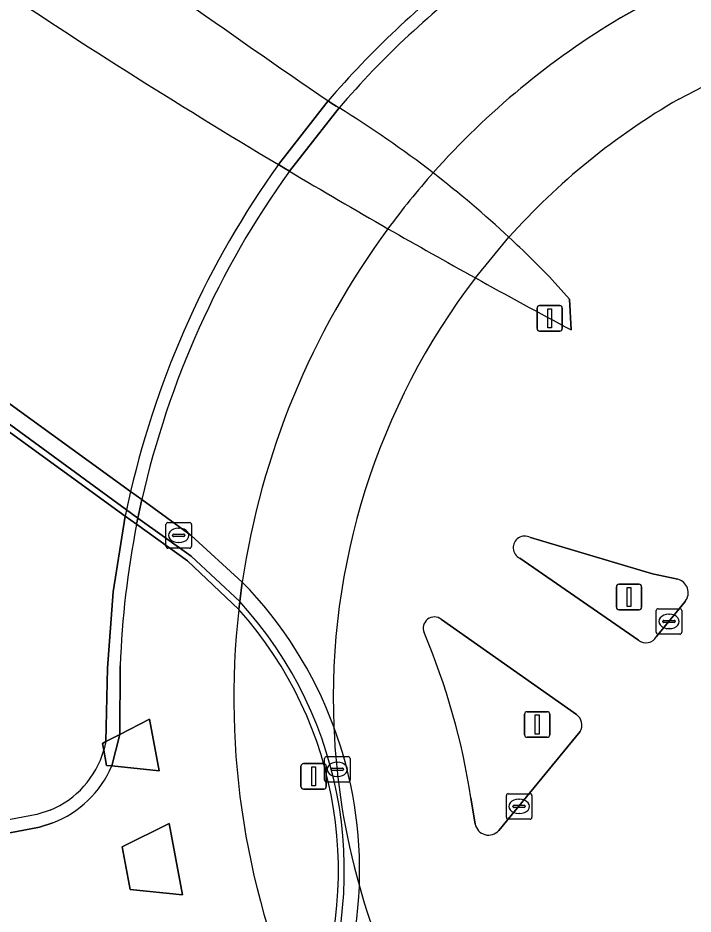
# Model space of a CAD drawing. Extents: x 156412 to 157779, y 382335 to 383768.
# Drawn here: x 157192.9 to 157219.38, y 382687.1 to 382722.24 of the extents above; entities that cross this region are included whole.
import ezdxf

# ---------------------------------------------------------------- set-up
doc = ezdxf.new("R2010")
doc.units = 0
for name, color, linetype in [('IMGEO_Berm_groen', 7, 'Continuous'), ('IMGEO_Berm_open', 7, 'Continuous'), ('IMGEO_Dek', 7, 'Continuous'), ('IMGEO_Fietspad_gesloten', 7, 'Continuous'), ('IMGEO_Hek', 7, 'Continuous'), ('IMGEO_Kolk', 7, 'Continuous'), ('IMGEO_Muur', 7, 'Continuous'), ('IMGEO_Rijbaan_regionaal_gesloten', 7, 'Continuous'), ('IMGEO_Terreindeel_gesloten', 7, 'Continuous'), ('IMGEO_Terreindeel_open', 7, 'Continuous'), ('IMGEO_Verkeerseiland_gesloten', 7, 'Continuous'), ('IMGEO_Verkeerseiland_open', 7, 'Continuous'), ('IMGEO_Verkeersregelinstallatiepaal', 7, 'Continuous')]:
    doc.layers.add(name, color=color, linetype=linetype)

msp = doc.modelspace()

# ---------------------------------------------------------------- linework, layer by layer
at = {"layer": 'IMGEO_Berm_groen'}
for points in [[(157201.563, 382699.049), (157199.555, 382700.949), (157197.557, 382702.383), (157197.112, 382702.703), (157151.146, 382736.092), (157151.267, 382736.272), (157150.413, 382737.149), (157147.425, 382739.454), (157143.782, 382742.375), (157140.605, 382744.878), (157111.102, 382767.229), (157107.208, 382770.343), (157106.877, 382770.604), (157106.549, 382770.868), (157106.224, 382771.135)], [(157203.116, 382716.486), (157205.071, 382718.983)]]:
    msp.add_lwpolyline(points, dxfattribs=at)
for points in [[(157196.271, 382693.527), (157196.221, 382693.797), (157196.352, 382693.864), (157196.896, 382694.146), (157198.065, 382694.75), (157198.442, 382692.719), (157196.58, 382692.91), (157196.38, 382692.931)], [(157196.994, 382689.735), (157198.836, 382690.655), (157199.355, 382687.852), (157197.3, 382688.066)]]:
    msp.add_lwpolyline(points, close=True, dxfattribs=at)
for centre, radius, start, end in [((157340.205, 382945.972), 267.315, 233.13189, 239.14693), ((157438.529, 383060.473), 413.664, 233.64631, 235.64174), ((157190.124, 382688.815), 15.349, 336.3623, 41.8177)]:
    msp.add_arc(centre, radius, start, end, dxfattribs=at)
at = {"layer": 'IMGEO_Berm_open'}
msp.add_lwpolyline([(157201.702, 382700.116), (157199.693, 382701.95), (157197.762, 382703.35), (157197.322, 382703.669), (157169.272, 382724.014), (157158.085, 382732.183), (157151.601, 382736.761), (157150.413, 382737.149), (157151.267, 382736.272), (157170.756, 382722.25), (157197.163, 382702.949), (157197.607, 382702.63), (157199.7, 382701.129), (157201.599, 382699.352)], dxfattribs=at)
for centre, radius, start, end in [((157190.145, 382688.829), 16.154, 20.3515, 44.3237), ((157190.128, 382688.815), 15.576, 335.6287, 42.57), ((157190.114, 382688.811), 16.19, 357.8231, 20.3725), ((157190.135, 382688.815), 16.169, 333.8594, 357.8071)]:
    msp.add_arc(centre, radius, start, end, dxfattribs=at)
at = {"layer": 'IMGEO_Dek'}
for points in [[(157218.823, 382719.054), (157221.059, 382720.21)], [(157205.071, 382718.983), (157203.116, 382716.486)], [(157210.843, 382712.044), (157212.16, 382713.637)], [(157197.322, 382703.669), (157197.163, 382702.949), (157197.112, 382702.703), (157196.636, 382699.74), (157196.407, 382696.747), (157196.352, 382693.864), (157196.271, 382693.527)], [(157194.171, 382691.178), (157193.642, 382691.004), (157190.471, 382690.402), (157182.741, 382688.936), (157182.83, 382688.444), (157183.621, 382684.047), (157183.71, 382683.555), (157190.977, 382684.951), (157194.555, 382685.638), (157195.206, 382685.696)]]:
    msp.add_lwpolyline(points, dxfattribs=at)
for centre, radius, start, end in [((157232.479, 382695.489), 36.1, 127.1431, 139.397), ((157232.388, 382695.563), 27.126, 120.0039, 138.2181), ((157232.441, 382695.511), 36.054, 144.4259, 166.9228), ((157232.383, 382695.574), 27.115, 142.5966, 182.3816), ((157232.315, 382695.569), 27.047, 182.3771, 195.8185), ((157192.77, 382694.543), 3.645, 292.5976, 343.8091), ((157232.384, 382695.579), 27.117, 195.7985, 218.7113)]:
    msp.add_arc(centre, radius, start, end, dxfattribs=at)
at = {"layer": 'IMGEO_Fietspad_gesloten'}
for points in [[(157216.539, 382722.236), (157217.608, 382722.843), (157218.647, 382723.371), (157219.062, 382723.582)], [(157205.495, 382718.709), (157203.547, 382716.23)], [(157197.762, 382703.35), (157197.607, 382702.63), (157197.557, 382702.383)], [(157201.563, 382699.049), (157201.599, 382699.352), (157201.702, 382700.116)], [(157196.911, 382696.841), (157196.896, 382694.146), (157196.58, 382692.91)], [(157194.265, 382690.677), (157193.748, 382690.515), (157190.517, 382689.902), (157182.83, 382688.444), (157183.621, 382684.047), (157190.931, 382685.451), (157194.465, 382686.13), (157195.112, 382686.195)]]:
    msp.add_lwpolyline(points, dxfattribs=at)
for centre, radius, start, end in [((157232.476, 382695.491), 35.596, 126.5702, 139.2873), ((157232.358, 382695.601), 30.978, 120.7071, 138.4211), ((157232.455, 382695.507), 35.569, 144.3648, 167.2611), ((157232.373, 382695.573), 31.008, 138.3991, 143.6008), ((157232.369, 382695.58), 31.001, 143.609, 171.5871), ((157232.391, 382695.514), 35.505, 168.8447, 177.858), ((157232.369, 382695.574), 31.001, 173.5641, 204.616), ((157192.769, 382694.544), 4.146, 291.144, 336.7901)]:
    msp.add_arc(centre, radius, start, end, dxfattribs=at)
at = {"layer": 'IMGEO_Hek'}
for points in [[(157216.539, 382722.236), (157217.608, 382722.843)], [(157205.071, 382718.983), (157203.116, 382716.486)], [(157197.322, 382703.669), (157197.163, 382702.949)], [(157197.163, 382702.949), (157197.112, 382702.703)], [(157196.352, 382693.864), (157196.407, 382696.747), (157196.636, 382699.74), (157197.112, 382702.703)], [(157201.599, 382699.352), (157201.702, 382700.116)], [(157201.563, 382699.049), (157201.599, 382699.352)], [(157196.352, 382693.864), (157196.271, 382693.527)], [(157193.642, 382691.004), (157190.471, 382690.402)], [(157194.171, 382691.178), (157193.642, 382691.004)]]:
    msp.add_lwpolyline(points, dxfattribs=at)
for centre, radius, start, end in [((157232.479, 382695.489), 36.1, 127.1431, 139.397), ((157232.358, 382695.601), 30.978, 120.7071, 138.4211), ((157232.441, 382695.511), 36.054, 144.4259, 166.9228), ((157232.373, 382695.573), 31.008, 138.3991, 143.6008), ((157232.369, 382695.58), 31.001, 143.609, 171.5871), ((157232.369, 382695.574), 31.001, 173.5641, 204.616), ((157192.77, 382694.543), 3.645, 292.5976, 343.8091)]:
    msp.add_arc(centre, radius, start, end, dxfattribs=at)
at = {"layer": 'IMGEO_Kolk'}
for p, q in [((157198.707, 382701.523), (157198.707, 382702.375)), ((157198.782, 382702.449), (157199.634, 382702.449)), ((157199.195, 382702.229), (157199.22, 382702.229)), ((157199.708, 382702.375), (157199.708, 382701.523)), ((157198.966, 382701.943), (157198.966, 382701.955)), ((157199.404, 382701.906), (157199.006, 382701.906)), ((157199.009, 382701.992), (157199.407, 382701.992)), ((157199.45, 382701.955), (157199.45, 382701.943)), ((157199.218, 382701.669), (157199.193, 382701.669)), ((157199.634, 382701.449), (157198.782, 382701.449)), ((157218.014, 382699.075), (157218.866, 382699.075)), ((157217.939, 382698.149), (157217.939, 382699.001)), ((157218.427, 382698.855), (157218.452, 382698.855)), ((157218.94, 382699.001), (157218.94, 382698.149)), ((157218.198, 382698.569), (157218.198, 382698.581)), ((157218.636, 382698.532), (157218.238, 382698.532)), ((157218.241, 382698.618), (157218.639, 382698.618)), ((157218.682, 382698.581), (157218.682, 382698.569)), ((157218.866, 382698.075), (157218.014, 382698.075)), ((157218.45, 382698.295), (157218.425, 382698.295)), ((157204.925, 382692.351), (157204.925, 382693.203)), ((157205, 382693.277), (157205.852, 382693.277)), ((157205.413, 382693.057), (157205.438, 382693.057)), ((157205.926, 382693.203), (157205.926, 382692.351)), ((157205.184, 382692.771), (157205.184, 382692.783)), ((157205.622, 382692.734), (157205.224, 382692.734)), ((157205.227, 382692.82), (157205.625, 382692.82)), ((157205.668, 382692.783), (157205.668, 382692.771)), ((157205.436, 382692.497), (157205.411, 382692.497)), ((157205.852, 382692.277), (157205, 382692.277)), ((157212.059, 382690.898), (157212.059, 382691.75)), ((157212.134, 382691.824), (157212.986, 382691.824)), ((157213.06, 382691.75), (157213.06, 382690.898)), ((157212.318, 382691.318), (157212.318, 382691.33)), ((157212.361, 382691.367), (157212.759, 382691.367)), ((157212.547, 382691.604), (157212.572, 382691.604)), ((157212.802, 382691.33), (157212.802, 382691.318)), ((157212.756, 382691.281), (157212.358, 382691.281)), ((157212.57, 382691.044), (157212.545, 382691.044)), ((157212.986, 382690.824), (157212.134, 382690.824))]:
    msp.add_line(p, q, dxfattribs=at)
for points in [[(157198.707, 382701.523), (157198.707, 382702.375)], [(157198.782, 382702.449), (157199.634, 382702.449)], [(157199.708, 382702.375), (157199.708, 382701.523)], [(157199.634, 382701.449), (157198.782, 382701.449)], [(157218.014, 382699.075), (157218.866, 382699.075)], [(157217.939, 382698.149), (157217.939, 382699.001)], [(157218.94, 382699.001), (157218.94, 382698.149)], [(157218.866, 382698.075), (157218.014, 382698.075)], [(157204.925, 382692.351), (157204.925, 382693.203)], [(157205, 382693.277), (157205.852, 382693.277)], [(157205.926, 382693.203), (157205.926, 382692.351)], [(157205.852, 382692.277), (157205, 382692.277)], [(157212.059, 382690.898), (157212.059, 382691.75)], [(157212.134, 382691.824), (157212.986, 382691.824)], [(157213.06, 382691.75), (157213.06, 382690.898)], [(157212.986, 382690.824), (157212.134, 382690.824)]]:
    msp.add_lwpolyline(points, dxfattribs=at)
for centre, radius, start, end in [((157198.784, 382702.373), 0.0765, 91.552, 178.448), ((157198.784, 382702.373), 0.0765, 91.552, 178.448), ((157199.632, 382702.373), 0.0765, 1.552, 88.448), ((157199.632, 382702.373), 0.0765, 1.552, 88.448), ((157199.006, 382701.952), 0.0403, 85.8775, 175.7526), ((157199.003, 382701.942), 0.0366, 178.938, 274.7102), ((157199.407, 382701.949), 0.043, 264.8664, 352.4533), ((157199.411, 382701.954), 0.0386, 1.7309, 96.639), ((157198.784, 382701.525), 0.0765, 181.552, 268.448), ((157198.784, 382701.525), 0.0765, 181.552, 268.448), ((157199.632, 382701.525), 0.0765, 271.552, 358.448), ((157199.632, 382701.525), 0.0765, 271.552, 358.448), ((157218.016, 382698.999), 0.0765, 91.552, 178.448), ((157218.016, 382698.999), 0.0765, 91.552, 178.448), ((157218.864, 382698.999), 0.0765, 1.552, 88.448), ((157218.864, 382698.999), 0.0765, 1.552, 88.448), ((157218.238, 382698.578), 0.0403, 85.8775, 175.7526), ((157218.235, 382698.568), 0.0366, 178.938, 274.7102), ((157218.639, 382698.575), 0.043, 264.8664, 352.4533), ((157218.643, 382698.58), 0.0386, 1.7309, 96.639), ((157218.016, 382698.151), 0.0765, 181.552, 268.448), ((157218.016, 382698.151), 0.0765, 181.552, 268.448), ((157218.864, 382698.151), 0.0765, 271.552, 358.448), ((157218.864, 382698.151), 0.0765, 271.552, 358.448), ((157205.002, 382693.201), 0.0765, 91.552, 178.448), ((157205.002, 382693.201), 0.0765, 91.552, 178.448), ((157205.85, 382693.201), 0.0765, 1.552, 88.448), ((157205.85, 382693.201), 0.0765, 1.552, 88.448), ((157205.224, 382692.78), 0.0403, 85.8775, 175.7526), ((157205.221, 382692.77), 0.0366, 178.938, 274.7102), ((157205.625, 382692.777), 0.043, 264.8664, 352.4533), ((157205.629, 382692.782), 0.0386, 1.7309, 96.639), ((157205.002, 382692.353), 0.0765, 181.552, 268.448), ((157205.002, 382692.353), 0.0765, 181.552, 268.448), ((157205.85, 382692.353), 0.0765, 271.552, 358.448), ((157205.85, 382692.353), 0.0765, 271.552, 358.448), ((157212.136, 382691.748), 0.0765, 91.552, 178.448), ((157212.136, 382691.748), 0.0765, 91.552, 178.448), ((157212.984, 382691.748), 0.0765, 1.552, 88.448), ((157212.984, 382691.748), 0.0765, 1.552, 88.448), ((157212.358, 382691.327), 0.0403, 85.8775, 175.7526), ((157212.355, 382691.317), 0.0366, 178.938, 274.7102), ((157212.759, 382691.324), 0.043, 264.8664, 352.4533), ((157212.763, 382691.329), 0.0386, 1.7309, 96.639), ((157212.136, 382690.9), 0.0765, 181.552, 268.448), ((157212.136, 382690.9), 0.0765, 181.552, 268.448), ((157212.984, 382690.9), 0.0765, 271.552, 358.448), ((157212.984, 382690.9), 0.0765, 271.552, 358.448)]:
    msp.add_arc(centre, radius, start, end, dxfattribs=at)
for centre, major_axis, ratio, start_param, end_param in [((157199.194, 382701.949), (-0.387, 0.002), 0.722429, 4.712389, 7.853982), ((157199.219, 382701.949), (-0.39, 0.002), 0.717154, 1.570796, 4.712389), ((157218.426, 382698.575), (-0.387, 0.002), 0.722429, 4.712389, 7.853982), ((157218.451, 382698.575), (-0.39, 0.002), 0.717154, 1.570796, 4.712389), ((157205.412, 382692.777), (-0.387, 0.002), 0.722429, 4.712389, 7.853982), ((157205.437, 382692.777), (-0.39, 0.002), 0.717154, 1.570796, 4.712389), ((157212.546, 382691.324), (-0.387, 0.002), 0.722429, 4.712389, 7.853982), ((157212.571, 382691.324), (-0.39, 0.002), 0.717154, 1.570796, 4.712389)]:
    msp.add_ellipse(centre, major_axis=major_axis, ratio=ratio, start_param=start_param, end_param=end_param, dxfattribs=at)
at = {"layer": 'IMGEO_Muur'}
msp.add_lwpolyline([(157201.599, 382699.352), (157199.7, 382701.129), (157197.607, 382702.63), (157197.163, 382702.949), (157170.756, 382722.25), (157151.267, 382736.272), (157151.146, 382736.092), (157197.112, 382702.703), (157197.557, 382702.383), (157199.555, 382700.949), (157201.563, 382699.049)], dxfattribs=at)
for centre, radius, start, end in [((157190.124, 382688.815), 15.349, 336.3623, 41.8177), ((157190.128, 382688.815), 15.576, 335.6287, 42.57)]:
    msp.add_arc(centre, radius, start, end, dxfattribs=at)
at = {"layer": 'IMGEO_Rijbaan_regionaal_gesloten'}
for points in [[(157179.823, 382732.115), (157176.731, 382734.392), (157174.847, 382731.771), (157172.864, 382729.012), (157171.016, 382726.441), (157169.272, 382724.014), (157197.322, 382703.669), (157197.762, 382703.35), (157199.693, 382701.95), (157201.702, 382700.116)], [(157205.071, 382718.983), (157205.172, 382718.913), (157205.274, 382718.844), (157205.385, 382718.777), (157205.495, 382718.709)], [(157203.547, 382716.23), (157203.331, 382716.358), (157203.116, 382716.486)], [(157213.85, 382711.974), (157214.539, 382711.215), (157214.603, 382710.004)], [(157213.002, 382701.862), (157217.793, 382700.439), (157218.78, 382700.228)], [(157217.237, 382697.839), (157212.586, 382701.054)], [(157219.072, 382699.364), (157217.947, 382697.983)], [(157209.51, 382698.656), (157214.805, 382694.931)], [(157214.953, 382694.256), (157211.762, 382690.38)], [(157210.834, 382690.634), (157210.665, 382691.665)]]:
    msp.add_lwpolyline(points, dxfattribs=at)
for centre, radius, start, end in [((157340.205, 382945.972), 267.315, 233.13189, 239.14693), ((157438.529, 383060.473), 413.664, 233.64631, 235.64174), ((157183.231, 382682.533), 42.478, 52.3378, 58.3899), ((157336.933, 382940.323), 260.786, 239.23788, 240.22161), ((157183.585, 382682.959), 41.924, 47.0334, 52.3663), ((157337.653, 382941.474), 262.142, 240.2099, 241.06983), ((157183.344, 382682.663), 42.305, 43.8556, 47.0671), ((157334.747, 382935.932), 255.887, 241.03889, 241.99674), ((157212.778, 382701.466), 0.455, 60.5466, 244.9699), ((157190.145, 382688.829), 16.154, 20.3515, 44.3237), ((157218.651, 382699.703), 0.541, 321.18, 76.1667), ((157209.236, 382698.309), 0.442, 51.7368, 203.0739), ((157184.238, 382687.667), 26.727, 8.6033, 23.0605), ((157217.53, 382698.216), 0.478, 232.1432, 330.7869), ((157214.502, 382694.511), 0.518, 330.5176, 54.2162), ((157190.114, 382688.811), 16.19, 357.8231, 20.3725), ((157211.36, 382690.735), 0.536, 190.8642, 318.5211), ((157190.135, 382688.815), 16.169, 333.8594, 357.8071)]:
    msp.add_arc(centre, radius, start, end, dxfattribs=at)
at = {"layer": 'IMGEO_Terreindeel_gesloten'}
for points in [[(157219.062, 382723.582), (157218.647, 382723.371), (157217.608, 382722.843), (157216.539, 382722.236)], [(157218.823, 382719.054), (157221.059, 382720.21)], [(157210.843, 382712.044), (157212.16, 382713.637)], [(157201.702, 382700.116), (157201.599, 382699.352), (157201.563, 382699.049)]]:
    msp.add_lwpolyline(points, dxfattribs=at)
for centre, radius, start, end in [((157232.358, 382695.601), 30.978, 120.7071, 138.4211), ((157232.388, 382695.563), 27.126, 120.0039, 138.2181), ((157232.373, 382695.573), 31.008, 138.3991, 143.6008), ((157232.369, 382695.58), 31.001, 143.609, 171.5871), ((157232.383, 382695.574), 27.115, 142.5966, 182.3816), ((157232.369, 382695.574), 31.001, 173.5641, 204.616), ((157232.315, 382695.569), 27.047, 182.3771, 195.8185), ((157232.384, 382695.579), 27.117, 195.7985, 218.7113)]:
    msp.add_arc(centre, radius, start, end, dxfattribs=at)
at = {"layer": 'IMGEO_Terreindeel_open'}
for points in [[(157198.065, 382694.75), (157196.896, 382694.146), (157196.352, 382693.864), (157196.221, 382693.797), (157196.271, 382693.527), (157196.38, 382692.931), (157196.58, 382692.91), (157198.442, 382692.719)], [(157198.836, 382690.655), (157196.994, 382689.735), (157197.3, 382688.066), (157199.355, 382687.852)]]:
    msp.add_lwpolyline(points, close=True, dxfattribs=at)
at = {"layer": 'IMGEO_Verkeerseiland_gesloten'}
for points in [[(157205.071, 382718.983), (157203.116, 382716.486)], [(157203.547, 382716.23), (157205.495, 382718.709)], [(157197.322, 382703.669), (157197.163, 382702.949), (157197.112, 382702.703), (157196.636, 382699.74), (157196.407, 382696.747), (157196.352, 382693.864), (157196.271, 382693.527)], [(157197.557, 382702.383), (157197.607, 382702.63), (157197.762, 382703.35)], [(157218.78, 382700.228), (157217.793, 382700.439), (157213.002, 382701.862)], [(157212.586, 382701.054), (157217.237, 382697.839)], [(157217.947, 382697.983), (157219.072, 382699.364)], [(157214.805, 382694.931), (157209.51, 382698.656)], [(157196.58, 382692.91), (157196.896, 382694.146), (157196.911, 382696.841)], [(157211.762, 382690.38), (157214.953, 382694.256)], [(157210.665, 382691.665), (157210.834, 382690.634)], [(157194.171, 382691.178), (157193.642, 382691.004), (157190.471, 382690.402), (157182.741, 382688.936), (157182.83, 382688.444), (157190.517, 382689.902), (157193.748, 382690.515), (157194.265, 382690.677)]]:
    msp.add_lwpolyline(points, dxfattribs=at)
for centre, radius, start, end in [((157232.479, 382695.489), 36.1, 127.1431, 139.397), ((157232.476, 382695.491), 35.596, 126.5702, 139.2873), ((157232.441, 382695.511), 36.054, 144.4259, 166.9228), ((157232.455, 382695.507), 35.569, 144.3648, 167.2611), ((157232.391, 382695.514), 35.505, 168.8447, 177.858), ((157212.778, 382701.466), 0.455, 60.5466, 244.9699), ((157218.651, 382699.703), 0.541, 321.18, 76.1667), ((157209.236, 382698.309), 0.442, 51.7368, 203.0739), ((157184.238, 382687.667), 26.727, 8.6033, 23.0605), ((157217.53, 382698.216), 0.478, 232.1432, 330.7869), ((157214.502, 382694.511), 0.518, 330.5176, 54.2162), ((157192.77, 382694.543), 3.645, 292.5976, 343.8091), ((157192.769, 382694.544), 4.146, 291.144, 336.7901), ((157211.36, 382690.735), 0.536, 190.8642, 318.5211)]:
    msp.add_arc(centre, radius, start, end, dxfattribs=at)
at = {"layer": 'IMGEO_Verkeerseiland_open'}
for points in [[(157205.495, 382718.709), (157205.385, 382718.777), (157205.274, 382718.844), (157205.172, 382718.913), (157205.071, 382718.983), (157203.116, 382716.486), (157203.331, 382716.358), (157203.547, 382716.23)], [(157214.603, 382710.004), (157214.539, 382711.215), (157213.85, 382711.974)]]:
    msp.add_lwpolyline(points, dxfattribs=at)
for centre, radius, start, end in [((157183.231, 382682.533), 42.478, 52.3378, 58.3899), ((157336.933, 382940.323), 260.786, 239.23788, 240.22161), ((157183.585, 382682.959), 41.924, 47.0334, 52.3663), ((157337.653, 382941.474), 262.142, 240.2099, 241.06983), ((157183.344, 382682.663), 42.305, 43.8556, 47.0671), ((157334.747, 382935.932), 255.887, 241.03889, 241.99674)]:
    msp.add_arc(centre, radius, start, end, dxfattribs=at)
at = {"layer": 'IMGEO_Verkeersregelinstallatiepaal'}
for p, q in [((157213.263, 382710.059), (157213.263, 382710.859)), ((157213.263, 382710.859), (157213.263, 382710.059)), ((157213.363, 382710.959), (157214.153, 382710.959)), ((157214.153, 382710.959), (157213.363, 382710.959)), ((157214.253, 382710.859), (157214.253, 382710.059)), ((157214.253, 382710.059), (157214.253, 382710.859)), ((157214.153, 382709.959), (157213.363, 382709.959)), ((157213.363, 382709.959), (157214.153, 382709.959)), ((157216.375, 382699.134), (157216.375, 382699.934)), ((157216.375, 382699.934), (157216.375, 382699.134)), ((157216.475, 382700.034), (157217.265, 382700.034)), ((157217.265, 382700.034), (157216.475, 382700.034)), ((157217.365, 382699.934), (157217.365, 382699.134)), ((157217.365, 382699.134), (157217.365, 382699.934)), ((157217.265, 382699.034), (157216.475, 382699.034)), ((157216.475, 382699.034), (157217.265, 382699.034)), ((157212.77, 382694.136), (157212.77, 382694.936)), ((157212.77, 382694.936), (157212.77, 382694.136)), ((157212.87, 382695.036), (157213.66, 382695.036)), ((157213.66, 382695.036), (157212.87, 382695.036)), ((157213.76, 382694.936), (157213.76, 382694.136)), ((157213.76, 382694.136), (157213.76, 382694.936)), ((157213.66, 382694.036), (157212.87, 382694.036)), ((157212.87, 382694.036), (157213.66, 382694.036)), ((157204.003, 382692.103), (157204.003, 382692.903)), ((157204.003, 382692.903), (157204.003, 382692.103)), ((157204.103, 382693.003), (157204.893, 382693.003)), ((157204.893, 382693.003), (157204.103, 382693.003)), ((157204.993, 382692.903), (157204.993, 382692.103)), ((157204.993, 382692.103), (157204.993, 382692.903)), ((157204.893, 382692.003), (157204.103, 382692.003)), ((157204.103, 382692.003), (157204.893, 382692.003))]:
    msp.add_line(p, q, dxfattribs=at)
for points in [[(157213.683, 382710.834), (157213.833, 382710.834), (157213.833, 382710.084), (157213.683, 382710.084), (157213.683, 382710.834)], [(157216.795, 382699.909), (157216.945, 382699.909), (157216.945, 382699.159), (157216.795, 382699.159), (157216.795, 382699.909)], [(157213.19, 382694.911), (157213.34, 382694.911), (157213.34, 382694.161), (157213.19, 382694.161), (157213.19, 382694.911)], [(157204.423, 382692.878), (157204.573, 382692.878), (157204.573, 382692.128), (157204.423, 382692.128), (157204.423, 382692.878)]]:
    msp.add_lwpolyline(points, dxfattribs=at)
for centre, start, end in [((157213.363, 382710.859), 90, 180), ((157213.363, 382710.859), 90, 180), ((157214.153, 382710.859), 0, 90), ((157214.153, 382710.859), 360, 90), ((157213.363, 382710.059), 180, 270), ((157213.363, 382710.059), 180, 270), ((157214.153, 382710.059), 270, 0), ((157214.153, 382710.059), 270, 0), ((157216.475, 382699.934), 90, 180), ((157216.475, 382699.934), 90, 180), ((157217.265, 382699.934), 0, 90), ((157217.265, 382699.934), 360, 90), ((157216.475, 382699.134), 180, 270), ((157216.475, 382699.134), 180, 270), ((157217.265, 382699.134), 270, 0), ((157217.265, 382699.134), 270, 0), ((157212.87, 382694.936), 90, 180), ((157212.87, 382694.936), 90, 180), ((157213.66, 382694.936), 0, 90), ((157213.66, 382694.936), 360, 90), ((157212.87, 382694.136), 180, 270), ((157212.87, 382694.136), 180, 270), ((157213.66, 382694.136), 270, 0), ((157213.66, 382694.136), 270, 0), ((157204.103, 382692.903), 90, 180), ((157204.103, 382692.903), 90, 180), ((157204.893, 382692.903), 0, 90), ((157204.893, 382692.903), 360, 90), ((157204.103, 382692.103), 180, 270), ((157204.103, 382692.103), 180, 270), ((157204.893, 382692.103), 270, 0), ((157204.893, 382692.103), 270, 0)]:
    msp.add_arc(centre, 0.1, start, end, dxfattribs=at)

doc.saveas('drawing.dxf')
